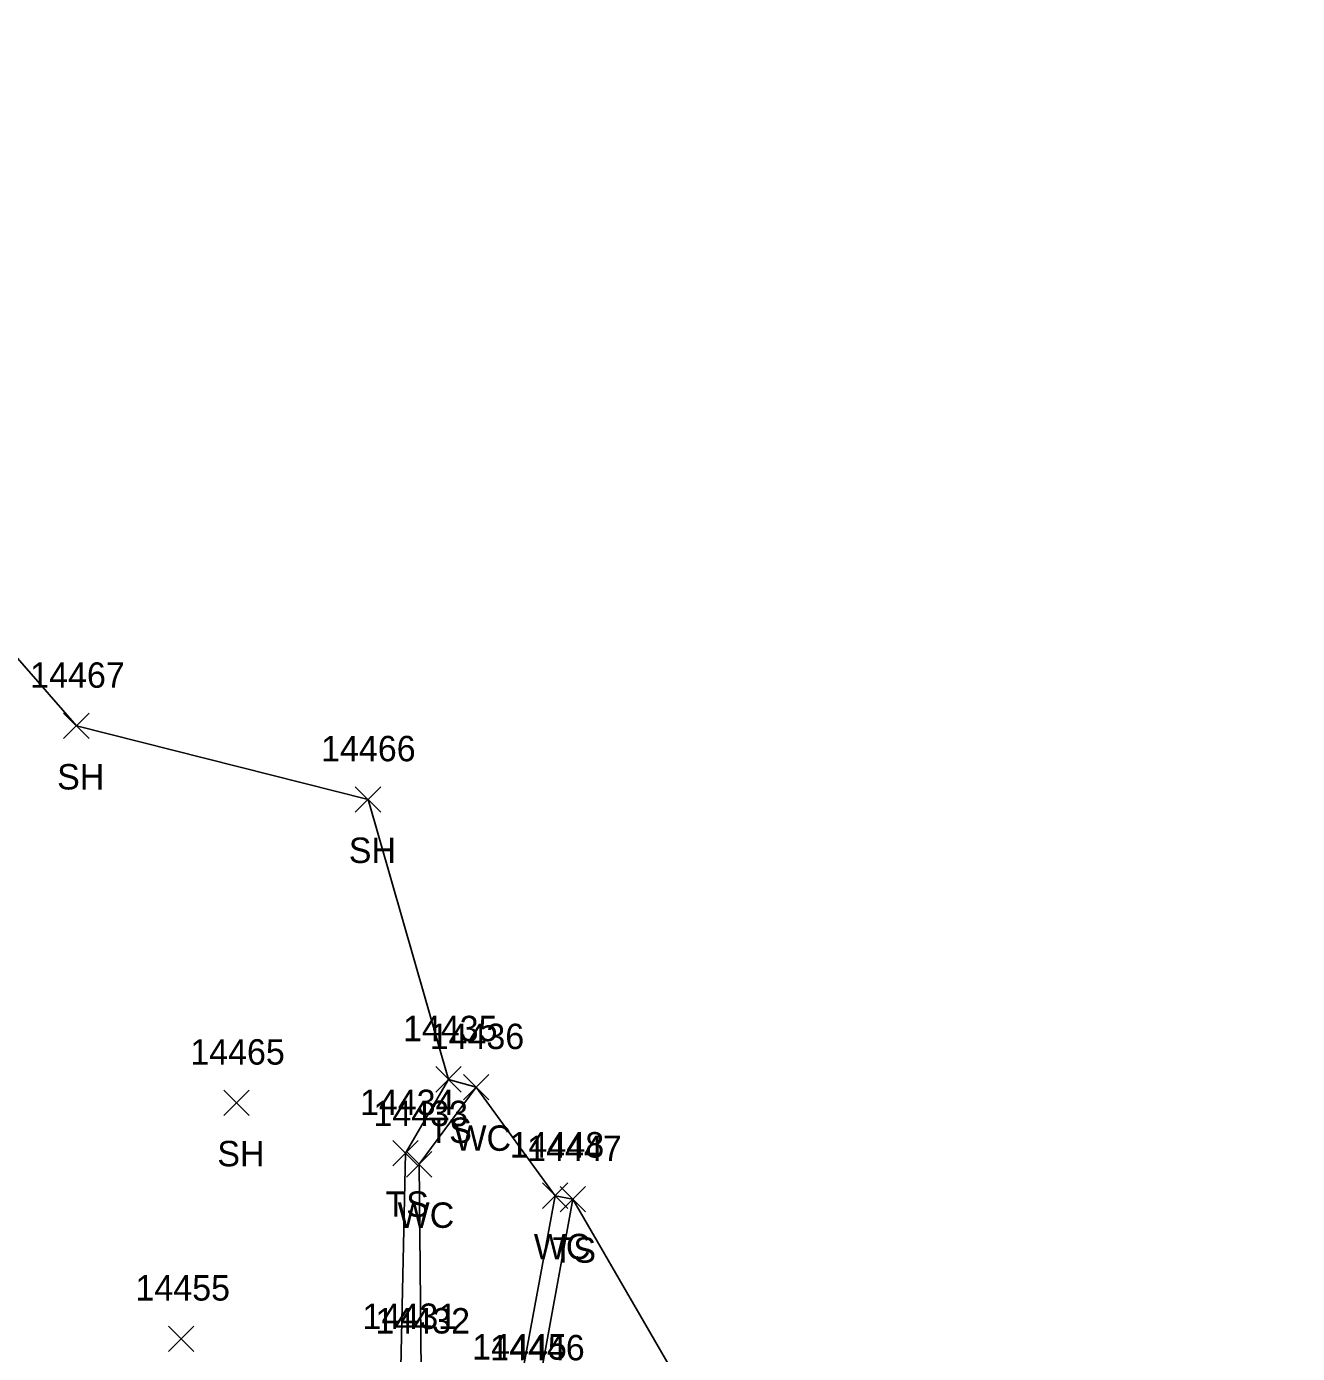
# Model space of a CAD drawing. Extents: x 1439173 to 1457902, y 641926 to 659889.
# Drawn here: x 1446675.8 to 1446775.8, y 652756.3 to 652860.7 of the extents above; entities that cross this region are included whole.
import ezdxf

# ---------------------------------------------------------------- set-up
doc = ezdxf.new("R2010")
doc.units = 0
for name, color, linetype in [('L_A', 7, 'Continuous'), ('L_I', 7, 'Continuous'), ('L_TIC', 7, 'Continuous'), ('LAWE', 7, 'Continuous'), ('LELB', 7, 'Continuous'), ('LSOGP', 7, 'Continuous')]:
    doc.layers.add(name, color=color, linetype=linetype)

msp = doc.modelspace()

# ---------------------------------------------------------------- linework, layer by layer
at = {"layer": 'L_TIC'}
for points in [[(1446678.72, 652804.69), (1446680.72, 652806.69)], [(1446680.72, 652804.69), (1446678.72, 652806.69)], [(1446701.66, 652798.91), (1446703.66, 652800.91)], [(1446703.66, 652798.91), (1446701.66, 652800.91)], [(1446708, 652776.89), (1446710, 652778.89)], [(1446710, 652776.89), (1446708, 652778.89)], [(1446710.16, 652776.27), (1446712.16, 652778.27)], [(1446712.16, 652776.27), (1446710.16, 652778.27)], [(1446691.32, 652775.05), (1446693.32, 652777.05)], [(1446693.32, 652775.05), (1446691.32, 652777.05)], [(1446704.62, 652771.08), (1446706.62, 652773.08)], [(1446706.62, 652771.08), (1446704.62, 652773.08)], [(1446705.68, 652770.21), (1446707.68, 652772.21)], [(1446707.68, 652770.21), (1446705.68, 652772.21)], [(1446716.39, 652767.74), (1446718.39, 652769.74)], [(1446718.39, 652767.74), (1446716.39, 652769.74)], [(1446717.77, 652767.47), (1446719.77, 652769.47)], [(1446719.77, 652767.47), (1446717.77, 652769.47)], [(1446686.96, 652756.49), (1446688.96, 652758.49)], [(1446688.96, 652756.49), (1446686.96, 652758.49)]]:
    msp.add_lwpolyline(points, dxfattribs=at)
at = {"layer": 'LAWE'}
for points in [[(1446611.76, 652696.69), (1446610.46, 652697.21), (1446609.41, 652702.07), (1446610.19, 652703.35), (1446611.61, 652706.1), (1446620.47, 652706.49), (1446629.91, 652702.07), (1446646.23, 652706.67), (1446654.47, 652709.92), (1446654.7, 652713.29), (1446662.49, 652719.69), (1446678.77, 652719.44), (1446695.83, 652722.88), (1446709.94, 652727.86), (1446710.45, 652733.84), (1446708.83, 652738.46), (1446708.51, 652742.1), (1446706.85, 652754.9), (1446706.68, 652771.21), (1446711.16, 652777.27)], [(1446611.76, 652696.69), (1446617.2, 652702.63), (1446629.3, 652699.56), (1446644.09, 652700.41), (1446655.7, 652706.41), (1446659.09, 652712.02), (1446663.44, 652714.08), (1446672.88, 652718.2), (1446669.95, 652716.66), (1446678.35, 652714.64), (1446696.23, 652719.25), (1446708.45, 652723.38), (1446713.96, 652724.99), (1446714.17, 652729.59), (1446712.38, 652743.16), (1446714.45, 652752.85), (1446717.39, 652768.74)]]:
    msp.add_lwpolyline(points, dxfattribs=at)
at = {"layer": 'LELB'}
for points in [[(1446612.84, 652708.79), (1446620.02, 652707.52), (1446630.63, 652704.21), (1446643.63, 652708.25), (1446649.72, 652711.2), (1446652.6, 652714.1), (1446653.92, 652717.35), (1446662, 652722.54), (1446668.74, 652726.4), (1446676.38, 652732.01), (1446689.73, 652740.18), (1446705.91, 652741.73), (1446705.25, 652755.26), (1446705.62, 652772.08), (1446709, 652777.89)], [(1446716.42, 652728.43), (1446713.82, 652743.35), (1446715.91, 652752.79), (1446718.77, 652768.47)]]:
    msp.add_lwpolyline(points, dxfattribs=at)
at = {"layer": 'LSOGP'}
msp.add_lwpolyline([(1446635.85, 652882.35), (1446662.46, 652850.52), (1446665.2, 652822.33), (1446679.73, 652805.69), (1446702.67, 652799.91), (1446709, 652777.88), (1446711.16, 652777.27), (1446717.39, 652768.73), (1446718.78, 652768.47), (1446728.85, 652751.09), (1446733.5, 652739.99), (1446744.72, 652722.28), (1446731.66, 652699.82), (1446717.17, 652656.69), (1446720.94, 652638.84), (1446736.21, 652618.95), (1446746.64, 652588.97), (1446766.6, 652538.24), (1446785.56, 652486.81), (1446810.26, 652426.19), (1446827.1, 652383.36), (1446843.99, 652341.8)], dxfattribs=at)

# ---------------------------------------------------------------- texts
at = {"layer": 'L_A'}
for s, p in [('SH', (1446678.21, 652800.69)), ('SH', (1446701.15, 652794.91)), ('TS', (1446707.41, 652772.89)), ('WC', (1446709.46, 652772.27)), ('SH', (1446690.81, 652771.05)), ('TS', (1446704.03, 652767.08)), ('WC', (1446704.99, 652766.21)), ('WC', (1446715.7, 652763.74)), ('TS', (1446717.18, 652763.47))]:
    msp.add_text(s, height=2, dxfattribs=at).set_placement(p)
at = {"layer": 'L_I'}
for s, p in [('14467', (1446676.09, 652808.69)), ('14466', (1446698.97, 652802.91)), ('14435', (1446705.41, 652780.89)), ('14436', (1446707.51, 652780.27)), ('14465', (1446688.68, 652779.05)), ('14434', (1446702.03, 652775.08)), ('14433', (1446703.09, 652774.21)), ('14448', (1446713.8, 652771.74)), ('14447', (1446715.18, 652771.47)), ('14455', (1446684.37, 652760.49)), ('14431', (1446702.23, 652758.26)), ('14432', (1446703.25, 652757.9)), ('14445', (1446710.86, 652755.85)), ('14446', (1446712.27, 652755.79))]:
    msp.add_text(s, height=2, dxfattribs=at).set_placement(p)

doc.saveas('drawing.dxf')
